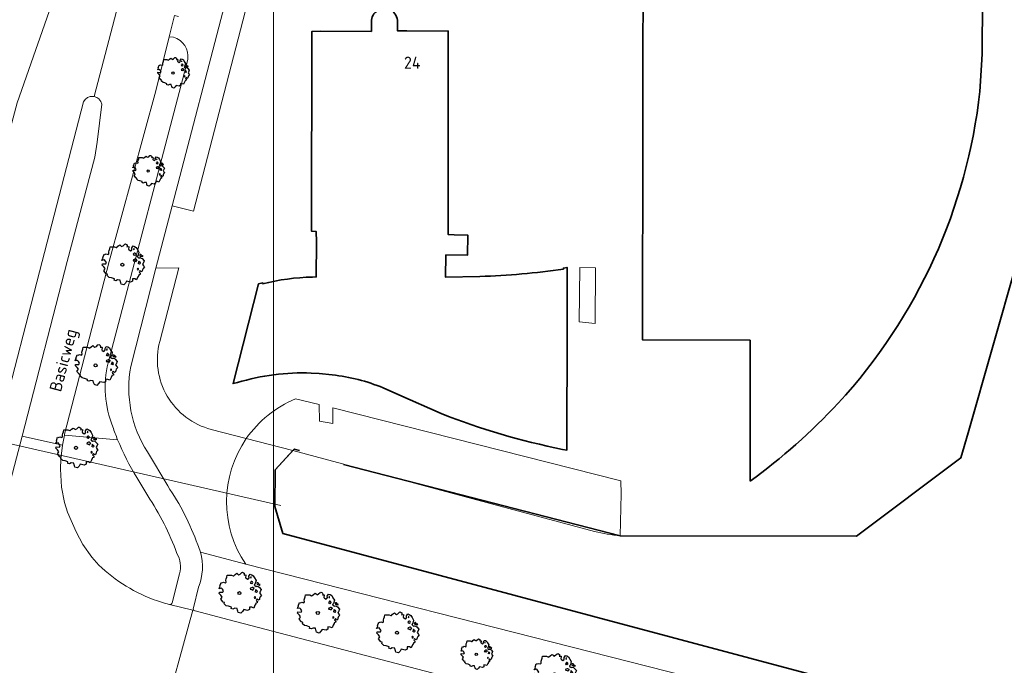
# Model space of a CAD drawing. Header units: metres. Extents: x 152391 to 157968, y 462336 to 467280.
# Tile 729 of 736: x 157067 to 157176, y 464955 to 465027. Entities that reach past the tile are written whole.
import ezdxf
from ezdxf.enums import TextEntityAlignment as Align

# ---------------------------------------------------------------- set-up
doc = ezdxf.new("R2010")
doc.units = ezdxf.units.M
doc.header["$LTSCALE"] = 0.75
doc.layers.get('0').update_dxf_attribs({"lineweight": 25})
for name, color, linetype, lineweight in [('B-GV-GR-BOOM-S', 252, 'Continuous', 25), ('B-WE-GK-BESCHOEIING-G', 251, 'GK-BESCHOEIING', 35), ('B-WE-GR-BEPLANTING_CULTUUR_BODEMBEDEKKER-GV', 251, 'Continuous', 18), ('B-WE-KW-KUNSTWERK_DUIKER-G', 5, 'Continuous', 18), ('B-WE-OG-BEBOUWING-GV', 6, 'Continuous', 35), ('B-WE-OG-BEBOUWING-T18', 1, 'Continuous', 18), ('B-WE-OG-TERREIN_CULTUURSCHEIDING-GV', 251, 'Continuous', 18), ('B-WE-OG-TOPOGRAFIE-T18', 1, 'Continuous', 18), ('B-WE-OG-WATER-GV', 251, 'Continuous', 18), ('B-WE-OG-WATER_SLOOT-GV', 251, 'Continuous', 18), ('B-WE-VH-VERHARDING_ASFALT-GV', 251, 'Continuous', 18), ('B-WE-VH-VERHARDING_BETONSTRAATSTEEN-GV', 251, 'Continuous', 18), ('B-WE-VH-VERHARDING_TEGEL-GV', 251, 'Continuous', 18)]:
    doc.layers.add(name, color=color, linetype=linetype, lineweight=lineweight)
doc.layers.add('X-XX-AL-TEKENBLAD_HULPLIJN-G', color=7, linetype='Continuous', lineweight=18, plot=False)
doc.styles.add('NLCS-ISO-M750-T18', font='NLCS-ISO.ttf', dxfattribs={"height": 1.35})
doc.linetypes.add('GK-BESCHOEIING', pattern='A,30,-5,[1,NLCS.SHX,S=1,R=0,X=0,Y=0],-5', length=40)

# ---------------------------------------------------------------- blocks, each defined once
blk = doc.blocks.new('SGR-BOOM_21_30')
at = {"linetype": 'Continuous'}
for p, q in [((-1.13, 1.09), (-1.11, 1.19)), ((-1.11, 1.19), (-1.05, 1.33)), ((-1.05, 1.33), (-1.02, 1.5)), ((-1.02, 1.5), (-0.67, 1.5)), ((-0.67, 1.5), (-0.52, 1.43)), ((-0.52, 1.43), (-0.47, 1.45)), ((-0.47, 1.45), (-0.37, 1.55)), ((-0.37, 1.55), (-0.23, 1.65)), ((-0.23, 1.65), (-0.13, 1.58)), ((-0.13, 1.58), (-0.06, 1.52)), ((-0.06, 1.52), (0.07, 1.58)), ((0.07, 1.58), (0.2, 1.71)), ((0.2, 1.71), (0.26, 1.73)), ((0.26, 1.73), (0.33, 1.7)), ((0.33, 1.7), (0.39, 1.65)), ((0.4, 1.53), (0.38, 1.5)), ((0.38, 1.5), (0.53, 1.52)), ((0.39, 1.65), (0.4, 1.53)), ((0.54, 1.48), (0.51, 1.29)), ((0.51, 1.29), (0.57, 1.24)), ((0.53, 1.52), (0.54, 1.48)), ((0.57, 1.24), (0.69, 1.15)), ((0.69, 1.15), (0.75, 1.2)), ((0.75, 1.2), (0.8, 1.29)), ((0.79, 1.4), (0.89, 1.56)), ((0.8, 1.29), (0.79, 1.4)), ((0.89, 1.56), (1.02, 1.53)), ((0.97, 1.37), (0.93, 1.33)), ((0.93, 1.33), (0.95, 1.25)), ((0.95, 1.25), (0.96, 1.24)), ((0.96, 1.27), (0.97, 1.37)), ((1.02, 1.53), (1.16, 1.45)), ((1.16, 1.45), (1.25, 1.27)), ((1.25, 1.27), (1.38, 1.06)), ((-1.7, 0.37), (-1.66, 0.48)), ((-1.49, 0.41), (-1.7, 0.37)), ((-1.68, -0.03), (-1.67, 0.09)), ((-1.67, 0.09), (-1.39, 0.07)), ((-1.66, 0.48), (-1.6, 0.53)), ((-1.63, 0.58), (-1.53, 0.87)), ((-1.6, 0.53), (-1.63, 0.58)), ((-1.53, 0.87), (-1.46, 0.86)), ((-1.42, 0.33), (-1.49, 0.41)), ((-1.46, 0.86), (-1.34, 0.91)), ((-1.33, 0.18), (-1.42, 0.33)), ((-1.39, 0.07), (-1.33, 0.18)), ((-1.34, 0.91), (-1.18, 0.86)), ((-1.18, 0.86), (-1.12, 0.92)), ((-1.12, 0.92), (-1.13, 1.09)), ((0.94, 0.91), (0.89, 0.87)), ((0.89, 0.87), (0.93, 0.83)), ((0.93, 0.41), (0.89, 0.33)), ((0.89, 0.33), (1.03, 0.32)), ((0.93, 0.83), (0.98, 0.84)), ((1.05, 0.46), (0.93, 0.41)), ((0.97, 0.97), (0.94, 0.91)), ((1.03, 0.97), (0.97, 0.97)), ((0.98, 0.84), (1.03, 0.78)), ((1.08, 0.94), (1.03, 0.97)), ((1.03, 0.78), (1.08, 0.84)), ((1.03, 0.32), (1.11, 0.25)), ((1.11, 0.46), (1.05, 0.46)), ((1.12, 0.87), (1.08, 0.94)), ((1.08, 0.84), (1.12, 0.87)), ((1.22, 0.4), (1.11, 0.46)), ((1.11, 0.25), (1.2, 0.37)), ((1.2, 0.37), (1.24, 0.41)), ((1.32, 0.79), (1.23, 0.69)), ((1.23, 0.69), (1.27, 0.63)), ((1.27, 0.63), (1.38, 0.56)), ((1.34, 0.18), (1.31, 0.1)), ((1.43, 0.05), (1.31, 0.1)), ((1.38, 1.06), (1.32, 0.79)), ((1.36, 0.3), (1.34, 0.23)), ((1.34, 0.23), (1.34, 0.18)), ((1.43, 0.23), (1.36, 0.3)), ((1.38, 0.56), (1.44, 0.6)), ((1.47, 0.2), (1.43, 0.23)), ((1.43, 0.05), (1.51, 0.14)), ((1.47, 0.86), (1.44, 0.81)), ((1.44, 0.81), (1.46, 0.74)), ((1.44, 0.6), (1.57, 0.56)), ((1.46, 0.74), (1.53, 0.69)), ((1.54, 0.86), (1.47, 0.86)), ((1.51, 0.14), (1.47, 0.2)), ((1.53, 0.73), (1.64, 0.68)), ((1.53, 0.69), (1.54, 0.73)), ((1.62, 0.76), (1.54, 0.86)), ((1.57, 0.56), (1.64, 0.51)), ((1.73, 0.71), (1.62, 0.76)), ((1.64, 0.68), (1.73, 0.71)), ((1.64, 0.51), (1.81, 0.32)), ((1.72, 0.1), (1.67, 0.04)), ((1.67, 0.04), (1.76, -0.09)), ((1.81, 0.32), (1.72, 0.1)), ((-1.54, -0.18), (-1.68, -0.03)), ((-1.55, -0.51), (-1.49, -0.42)), ((-1.35, -0.75), (-1.55, -0.51)), ((-1.44, -0.32), (-1.54, -0.18)), ((-1.49, -0.42), (-1.44, -0.32)), ((-1.25, -0.78), (-1.35, -0.75)), ((-1.27, -0.9), (-1.25, -0.78)), ((-1.11, -1.05), (-1.27, -0.9)), ((-0.91, -1.08), (-1.11, -1.05)), ((-0.67, -1.18), (-0.91, -1.08)), ((1.29, -1.01), (1.18, -1.24)), ((1.29, -0.29), (1.24, -0.36)), ((1.24, -0.36), (1.25, -0.42)), ((1.26, -0.42), (1.33, -0.41)), ((1.33, -0.34), (1.29, -0.29)), ((1.36, -0.88), (1.29, -1.01)), ((1.33, -0.41), (1.33, -0.34)), ((1.37, -0.83), (1.36, -0.88)), ((1.48, -0.8), (1.37, -0.83)), ((1.46, -0.47), (1.39, -0.59)), ((1.39, -0.59), (1.43, -0.64)), ((1.43, -0.64), (1.5, -0.7)), ((1.58, -0.59), (1.46, -0.47)), ((1.5, -0.7), (1.48, -0.8)), ((1.66, -0.52), (1.58, -0.59)), ((1.68, -0.42), (1.66, -0.52)), ((1.72, -0.31), (1.68, -0.42)), ((1.84, -0.18), (1.72, -0.31)), ((1.76, -0.09), (1.84, -0.18)), ((-0.68, -1.29), (-0.67, -1.18)), ((-0.55, -1.33), (-0.68, -1.29)), ((-0.4, -1.26), (-0.55, -1.33)), ((-0.19, -1.28), (-0.4, -1.26)), ((-0.16, -1.43), (-0.19, -1.28)), ((-0.13, -1.49), (-0.16, -1.43)), ((-0.1, -1.61), (-0.13, -1.49)), ((0.11, -1.67), (-0.1, -1.61)), ((0.25, -1.52), (0.11, -1.67)), ((0.36, -1.38), (0.25, -1.52)), ((0.68, -1.44), (0.36, -1.38)), ((0.83, -1.36), (0.68, -1.44)), ((0.84, -1.16), (0.83, -1.36)), ((1.03, -1.18), (0.84, -1.16)), ((1.18, -1.24), (1.03, -1.18))]:
    blk.add_line(p, q, dxfattribs=at)
blk.add_circle((0, 0), 0.126, dxfattribs=at)
blk = doc.blocks.new('SGR-BOOM_31_50')
at = {"linetype": 'Continuous'}
for p, q in [((-0.49, 2.06), (-0.3, 2.2)), ((-0.3, 2.2), (-0.18, 2.11)), ((0.09, 2.11), (0.27, 2.28)), ((0.27, 2.28), (0.35, 2.31)), ((0.35, 2.31), (0.44, 2.26)), ((0.44, 2.26), (0.52, 2.2)), ((0.52, 2.2), (0.54, 2.04)), ((-2.18, 0.77), (-2.04, 1.17)), ((-2.04, 1.17), (-1.94, 1.14)), ((-1.94, 1.14), (-1.79, 1.21)), ((-1.79, 1.21), (-1.57, 1.14)), ((-1.57, 1.14), (-1.49, 1.23)), ((-1.51, 1.45), (-1.48, 1.58)), ((-1.49, 1.23), (-1.51, 1.45)), ((-1.48, 1.58), (-1.4, 1.78)), ((-1.4, 1.78), (-1.36, 2)), ((-1.36, 2), (-0.89, 2)), ((-0.89, 2), (-0.69, 1.91)), ((-0.69, 1.91), (-0.63, 1.93)), ((-0.63, 1.93), (-0.49, 2.06)), ((-0.18, 2.11), (-0.08, 2.02)), ((-0.08, 2.02), (0.09, 2.11)), ((0.54, 2.04), (0.51, 2)), ((0.51, 2), (0.71, 2.02)), ((0.72, 1.98), (0.68, 1.71)), ((0.68, 1.71), (0.75, 1.65)), ((0.71, 2.02), (0.72, 1.98)), ((0.75, 1.65), (0.92, 1.54)), ((0.92, 1.54), (1, 1.6)), ((1, 1.6), (1.06, 1.71)), ((1.05, 1.87), (1.19, 2.09)), ((1.06, 1.71), (1.05, 1.87)), ((1.19, 2.09), (1.36, 2.04)), ((1.25, 1.21), (1.19, 1.17)), ((1.19, 1.17), (1.23, 1.1)), ((1.3, 1.82), (1.23, 1.78)), ((1.23, 1.78), (1.27, 1.67)), ((1.23, 1.1), (1.31, 1.12)), ((1.3, 1.3), (1.25, 1.21)), ((1.27, 1.67), (1.28, 1.65)), ((1.28, 1.69), (1.3, 1.82)), ((1.37, 1.3), (1.3, 1.3)), ((1.31, 1.12), (1.37, 1.03)), ((1.36, 2.04), (1.54, 1.93)), ((1.44, 1.25), (1.37, 1.3)), ((1.37, 1.03), (1.44, 1.12)), ((1.5, 1.17), (1.44, 1.25)), ((1.44, 1.12), (1.5, 1.17)), ((1.54, 1.93), (1.67, 1.69)), ((1.67, 1.69), (1.84, 1.41)), ((1.84, 1.41), (1.76, 1.06)), ((1.96, 1.14), (1.92, 1.08)), ((2.06, 1.14), (1.96, 1.14)), ((2.16, 1.01), (2.06, 1.14)), ((-2.27, 0.49), (-2.21, 0.64)), ((-1.99, 0.55), (-2.27, 0.49)), ((-2.24, -0.04), (-2.22, 0.11)), ((-2.22, 0.11), (-1.85, 0.09)), ((-2.21, 0.64), (-2.13, 0.71)), ((-2.13, 0.71), (-2.18, 0.77)), ((-1.9, 0.44), (-1.99, 0.55)), ((-1.77, 0.25), (-1.9, 0.44)), ((-1.85, 0.09), (-1.77, 0.25)), ((1.23, 0.55), (1.19, 0.44)), ((1.19, 0.44), (1.37, 0.42)), ((1.4, 0.62), (1.23, 0.55)), ((1.37, 0.42), (1.48, 0.33)), ((1.48, 0.62), (1.4, 0.62)), ((1.62, 0.53), (1.48, 0.62)), ((1.48, 0.33), (1.61, 0.49)), ((1.61, 0.49), (1.65, 0.55)), ((1.76, 1.06), (1.64, 0.93)), ((1.64, 0.93), (1.7, 0.84)), ((1.7, 0.84), (1.84, 0.75)), ((1.79, 0.25), (1.75, 0.14)), ((1.91, 0.07), (1.75, 0.14)), ((1.81, 0.4), (1.79, 0.31)), ((1.79, 0.31), (1.79, 0.25)), ((1.9, 0.31), (1.81, 0.4)), ((1.84, 0.75), (1.92, 0.79)), ((1.96, 0.27), (1.9, 0.31)), ((1.91, 0.07), (2.01, 0.18)), ((1.92, 1.08), (1.95, 0.99)), ((1.92, 0.79), (2.09, 0.75)), ((1.95, 0.99), (2.04, 0.93)), ((2.01, 0.18), (1.96, 0.27)), ((2.04, 0.97), (2.18, 0.9)), ((2.04, 0.93), (2.06, 0.97)), ((2.09, 0.75), (2.18, 0.68)), ((2.3, 0.95), (2.16, 1.01)), ((2.18, 0.9), (2.3, 0.95)), ((2.18, 0.68), (2.41, 0.42)), ((2.29, 0.14), (2.23, 0.05)), ((2.23, 0.05), (2.35, -0.13)), ((2.41, 0.42), (2.29, 0.14)), ((-2.05, -0.24), (-2.24, -0.04)), ((-2.07, -0.67), (-1.99, -0.56)), ((-1.8, -1), (-2.07, -0.67)), ((-1.91, -0.43), (-2.05, -0.24)), ((-1.99, -0.56), (-1.91, -0.43)), ((-1.67, -1.05), (-1.8, -1)), ((-1.7, -1.2), (-1.67, -1.05)), ((1.72, -0.39), (1.65, -0.48)), ((1.65, -0.48), (1.67, -0.56)), ((1.68, -0.56), (1.78, -0.54)), ((1.78, -0.45), (1.72, -0.39)), ((1.78, -0.54), (1.78, -0.45)), ((1.98, -1.07), (1.82, -1.11)), ((1.95, -0.63), (1.85, -0.78)), ((1.85, -0.78), (1.9, -0.85)), ((1.9, -0.85), (1.99, -0.94)), ((2.1, -0.78), (1.95, -0.63)), ((1.99, -0.94), (1.98, -1.07)), ((2.21, -0.7), (2.1, -0.78)), ((2.24, -0.56), (2.21, -0.7)), ((2.29, -0.41), (2.24, -0.56)), ((2.46, -0.24), (2.29, -0.41)), ((2.35, -0.13), (2.46, -0.24)), ((-1.48, -1.4), (-1.7, -1.2)), ((-1.22, -1.44), (-1.48, -1.4)), ((-0.89, -1.57), (-1.22, -1.44)), ((-0.91, -1.72), (-0.89, -1.57)), ((-0.73, -1.77), (-0.91, -1.72)), ((-0.53, -1.68), (-0.73, -1.77)), ((-0.25, -1.7), (-0.53, -1.68)), ((-0.21, -1.9), (-0.25, -1.7)), ((-0.18, -1.99), (-0.21, -1.9)), ((-0.13, -2.14), (-0.18, -1.99)), ((0.15, -2.23), (-0.13, -2.14)), ((0.34, -2.03), (0.15, -2.23)), ((0.47, -1.83), (0.34, -2.03)), ((0.91, -1.92), (0.47, -1.83)), ((1.11, -1.81), (0.91, -1.92)), ((1.13, -1.55), (1.11, -1.81)), ((1.37, -1.57), (1.13, -1.55)), ((1.58, -1.66), (1.37, -1.57)), ((1.72, -1.35), (1.58, -1.66)), ((1.81, -1.18), (1.72, -1.35)), ((1.82, -1.11), (1.81, -1.18))]:
    blk.add_line(p, q, dxfattribs=at)
blk.add_circle((0, 0), 0.169, dxfattribs=at)

msp = doc.modelspace()

# ---------------------------------------------------------------- linework, layer by layer
at = {"layer": 'B-WE-GK-BESCHOEIING-G'}
for points in [[(157172.13, 464981), (157177.53, 464999.92)], [(157133.49, 464969.56), (157159.73, 464969.51), (157171.29, 464978.21), (157172.13, 464981)], [(157095.13, 464972.8), (157095.15, 464976.87), (157097.28, 464979.19), (157097.88, 464979.03)], [(157102.75, 464977.47), (157133.49, 464969.56)], [(157397.21, 464890.68), (157294.71, 464916.82), (157096.03, 464969.82), (157095.13, 464972.8)]]:
    msp.add_lwpolyline(points, dxfattribs=at)
at = {"layer": 'B-WE-GR-BEPLANTING_CULTUUR_BODEMBEDEKKER-GV'}
for points in [[(157077.67, 464980.22), (157071.76, 464980.74), (157071.55, 464979.63), (157071.55, 464979.61), (157071.36, 464978.1), (157071.33, 464976.95), (157071.43, 464974.95), (157071.79, 464973.24), (157072.12, 464972.17), (157073.08, 464970), (157073.82, 464968.6), (157074.8, 464967.18), (157075.57, 464966.32), (157075.91, 464966.01)], [(157081.01, 464974.01), (157079.81, 464976.02)], [(157083.74, 464962.13), (157084.56, 464965.35)], [(157082.55, 464962.19), (157082.62, 464962.17), (157083.45, 464961.95)]]:
    msp.add_lwpolyline(points, dxfattribs=at)
for points in [[(157079.81, 464976.02, -0.041792), (157077.67, 464980.22)], [(157084.26, 464967.61, 0.058351), (157081.01, 464974.01)], [(157084.56, 464965.35, 0.186446), (157084.26, 464967.61)], [(157075.91, 464966.01, 0.109521), (157082.55, 464962.19)], [(157083.45, 464961.95, 0.333333), (157083.74, 464962.13)]]:
    msp.add_lwpolyline(points, format="xyb", dxfattribs=at)
at = {"layer": 'B-WE-KW-KUNSTWERK_DUIKER-G'}
msp.add_lwpolyline([(157037.68, 464986.16), (157095.79, 464972.94)], dxfattribs=at)
at = {"layer": 'B-WE-OG-BEBOUWING-GV'}
for points in [[(157153.28, 465035.27), (157152.1, 465035.27), (157152.11, 465038.22), (157151.67, 465038.22), (157150.2, 465038.22), (157146.15, 465038.22), (157136.02, 465038.23), (157135.96, 464991.3), (157147.92, 464991.26)], [(157173.41, 465018.87), (157173.58, 465021.77), (157173.67, 465023.03), (157173.73, 465035.17), (157155.9, 465035.24), (157155.58, 465035.24)], [(157105.86, 465026.56), (157105.86, 465025.51), (157100.15, 465025.53), (157099.22, 465025.5), (157099.21, 465003.34), (157099.73, 465003.31), (157099.75, 465002.17), (157099.73, 464998.29), (157099.32, 464998.26)], [(157117.9, 464998.33), (157114.07, 464998.26), (157114.13, 465000.72), (157116.51, 465000.68), (157116.55, 465002.93), (157115.05, 465002.96), (157114.39, 465002.98), (157114.39, 465025.56), (157109.8, 465025.57), (157108.76, 465025.58), (157108.75, 465026.58)], [(157127.08, 464979.15), (157127.56, 464979.07), (157127.57, 464993.06), (157127.57, 464999.34), (157127.17, 464999.26), (157127.18, 464999.16)], [(157093.77, 464997.5), (157093.81, 464997.61), (157093.33, 464997.52), (157090.49, 464986.44), (157090.98, 464986.56)], [(157147.92, 464991.26), (157147.9, 464976.86), (157147.9, 464975.61)], [(157099.16, 464987.61), (157100.04, 464987.55), (157101.51, 464987.42)], [(157107.16, 464985.97), (157108.88, 464985.21), (157113.6, 464983.13)]]:
    msp.add_lwpolyline(points, dxfattribs=at)
for points in [[(157108.75, 465026.58, 1.032873), (157105.86, 465026.56)], [(157157.68, 464984.26, 0.160343), (157173.41, 465018.87)], [(157127.18, 464999.16, -0.027907), (157117.9, 464998.33)], [(157099.32, 464998.26, 0.05965), (157093.77, 464997.5)], [(157090.98, 464986.56, -0.083905), (157099.16, 464987.61)], [(157101.51, 464987.42, -0.070471), (157107.16, 464985.97)], [(157147.9, 464975.61, 0.046333), (157157.68, 464984.26)], [(157113.6, 464983.13, 0.044959), (157127.08, 464979.15)]]:
    msp.add_lwpolyline(points, format="xyb", dxfattribs=at)
at = {"layer": 'B-WE-OG-TERREIN_CULTUURSCHEIDING-GV'}
msp.add_lwpolyline([(157086.1, 465005.58), (157092.11, 465028.69), (157089.77, 465029.27), (157083.73, 465006.16)], close=True, dxfattribs=at)
for points in [[(157083.88, 465024.88), (157083.41, 465024.93), (157081.9, 465018.94), (157076.75, 465000), (157071.78, 464980.85), (157071.76, 464980.74), (157077.67, 464980.22)], [(157076.62, 464988.75), (157085.46, 465022.42)], [(157082.34, 464991.12), (157084.46, 464999.28), (157081.93, 464999.27), (157079.14, 464988.36)], [(157091.96, 464980.35), (157088.07, 464981.36)], [(157080.99, 464978.87), (157083.23, 464975.09)], [(157086.87, 464967.75), (157091.89, 464966.42)], [(157311.62, 464901.4), (157282.07, 464912.56), (157241.25, 464924.02), (157210.85, 464933.1), (157173.96, 464943.48), (157172.81, 464945.84), (157091.89, 464966.42), (157086.87, 464967.75)], [(157086.66, 464963.86), (157086.08, 464961.58)], [(157086.24, 464961.24), (157086.27, 464961.23), (157090.05, 464960.24), (157156.72, 464942.81), (157185.37, 464932.18), (157187.03, 464931.61), (157189.59, 464930.74), (157193.88, 464929.3), (157198.17, 464927.84), (157200.34, 464927.09), (157202.2, 464926.43), (157203.79, 464925.86), (157205.37, 464925.28), (157210.62, 464923.46), (157218.43, 464920.61)]]:
    msp.add_lwpolyline(points, dxfattribs=at)
for points in [[(157085.46, 465022.42, 0.376249), (157083.88, 465024.88)], [(157088.07, 464981.36, -0.414278), (157082.34, 464991.12)], [(157077.14, 464981.64, -0.156754), (157076.62, 464988.75)], [(157079.14, 464988.36, 0.19257), (157080.99, 464978.87)], [(157077.67, 464980.22, -0.013313), (157077.14, 464981.64)], [(157091.89, 464966.42, -0.309768), (157091.96, 464980.35)], [(157083.23, 464975.09, -0.063359), (157086.57, 464968.57)], [(157086.57, 464968.57, -0.037705), (157086.87, 464967.75)], [(157086.87, 464967.75, -0.16548), (157086.66, 464963.86)], [(157086.08, 464961.58, 0.441336), (157086.24, 464961.24)]]:
    msp.add_lwpolyline(points, format="xyb", dxfattribs=at)
at = {"layer": 'B-WE-OG-WATER-GV'}
for points in [[(157186.46, 465036.65), (157186.48, 465031.55), (157180.59, 465010.77), (157177.53, 464999.92), (157172.13, 464981), (157171.29, 464978.21), (157159.73, 464969.51), (157133.49, 464969.56)], [(157130.62, 464970.04), (157097.11, 464979.01), (157095.15, 464976.87), (157095.13, 464972.8), (157096.03, 464969.82), (157294.71, 464916.82), (157397.21, 464890.68)]]:
    msp.add_lwpolyline(points, dxfattribs=at)
msp.add_lwpolyline([(157133.49, 464969.56, -0.031304), (157130.62, 464970.04)], format="xyb", dxfattribs=at)
at = {"layer": 'B-WE-OG-WATER_SLOOT-GV'}
for points in [[(157097.42, 464984.74, 0.145208), (157091.96, 464980.35)], [(157091.96, 464980.35, 0.309768), (157091.89, 464966.42)], [(157130.62, 464970.04, 0.031304), (157133.49, 464969.56)]]:
    msp.add_lwpolyline(points, format="xyb", dxfattribs=at)
for points in [[(157133.56, 464975.67), (157101.55, 464983.76), (157101.58, 464982.03), (157100.07, 464982.28), (157100.06, 464984.13), (157097.42, 464984.74)], [(157091.96, 464980.35), (157097.11, 464979.01), (157130.62, 464970.04)], [(157494.07, 464886.47), (157493.55, 464886.47), (157493.55, 464886.75), (157451.29, 464886.76), (157412.89, 464886.61), (157397.21, 464890.68), (157294.71, 464916.82), (157096.03, 464969.82), (157095.13, 464972.8), (157095.15, 464976.87), (157097.11, 464979.01), (157091.96, 464980.35)], [(157133.49, 464969.56), (157133.58, 464974.23), (157133.56, 464975.67)], [(157091.89, 464966.42), (157172.81, 464945.84), (157282.94, 464915.93), (157283.23, 464915.85), (157342.15, 464900.57), (157356.51, 464896.96)]]:
    msp.add_lwpolyline(points, dxfattribs=at)
at = {"layer": 'B-WE-VH-VERHARDING_ASFALT-GV'}
for points in [[(157078.61, 465054.01), (157077.87, 465050.9), (157075.99, 465044.14), (157075.76, 465043.59), (157075.44, 465043.07), (157066.51, 465017.61), (157061.78, 465000), (157057.37, 464982.8), (157064.42, 464981.2), (157069.28, 465000), (157073.9, 465017.71), (157074.08, 465017.98), (157074.33, 465018.2), (157074.64, 465018.3), (157075.05, 465018.31)], [(157066.51, 465017.61), (157075.44, 465043.07), (157074.62, 465041.75), (157074, 465040.97), (157073.29, 465040.28), (157072.38, 465039.55), (157071.5, 465038.75), (157070.46, 465038.16), (157069.17, 465037.33), (157068.17, 465036.84), (157066.8, 465036.3), (157065.07, 465035.76)], [(157079.76, 465036.27), (157075.05, 465018.31), (157075.36, 465018.2), (157075.57, 465018.03), (157075.82, 465017.73), (157075.92, 465017.43), (157075.4, 465013.24), (157075.14, 465011.57), (157072.07, 465000), (157067.06, 464980.61), (157071.55, 464979.61), (157071.55, 464979.63), (157071.76, 464980.74), (157071.78, 464980.85), (157076.75, 465000), (157081.9, 465018.94), (157083.41, 465024.93), (157084, 465027.3)], [(157075.05, 465018.31), (157079.76, 465036.27)], [(157075.91, 464966.01), (157075.57, 464966.32), (157074.8, 464967.18), (157073.82, 464968.6), (157073.08, 464970), (157072.12, 464972.17), (157071.79, 464973.24), (157071.43, 464974.95), (157071.33, 464976.95), (157071.36, 464978.1), (157071.55, 464979.61), (157067.06, 464980.61), (157064.93, 464972.4)], [(157080.21, 464949.07), (157082.5, 464948.5), (157086.01, 464961.3), (157083.45, 464961.95), (157082.62, 464962.17), (157082.55, 464962.19)], [(157156.72, 464942.81), (157090.05, 464960.24), (157086.27, 464961.23), (157086.24, 464961.24), (157086.01, 464961.3), (157082.5, 464948.5)]]:
    msp.add_lwpolyline(points, dxfattribs=at)
msp.add_lwpolyline([(157130.72, 464999.3), (157129, 464999.32), (157128.93, 464993.29), (157130.71, 464993.13)], close=True, dxfattribs=at)
msp.add_lwpolyline([(157082.55, 464962.19, -0.109521), (157075.91, 464966.01)], format="xyb", dxfattribs=at)
at = {"layer": 'B-WE-VH-VERHARDING_BETONSTRAATSTEEN-GV'}
msp.add_lwpolyline([(157064.93, 464972.4), (157067.06, 464980.61), (157072.07, 465000), (157075.14, 465011.57), (157075.4, 465013.24), (157075.92, 465017.43), (157075.82, 465017.73), (157075.57, 465018.03), (157075.36, 465018.2), (157075.05, 465018.31), (157074.64, 465018.3), (157074.33, 465018.2), (157074.08, 465017.98), (157073.9, 465017.71), (157069.28, 465000), (157064.42, 464981.2)], dxfattribs=at)
at = {"layer": 'B-WE-VH-VERHARDING_TEGEL-GV'}
for points in [[(157079.14, 464988.36), (157081.93, 464999.27), (157083.73, 465006.16), (157089.77, 465029.27), (157090.1, 465030.52), (157093.52, 465043.7)], [(157084.43, 465027.17), (157084, 465027.3), (157083.41, 465024.93), (157083.88, 465024.88)], [(157085.46, 465022.42), (157076.62, 464988.75)], [(157083.23, 464975.09), (157080.99, 464978.87)], [(157079.81, 464976.02), (157081.01, 464974.01)], [(157084.56, 464965.35), (157083.74, 464962.13)], [(157086.08, 464961.58), (157086.66, 464963.86)], [(157083.45, 464961.95), (157086.01, 464961.3), (157086.24, 464961.24)]]:
    msp.add_lwpolyline(points, dxfattribs=at)
for points in [[(157083.88, 465024.88, -0.376249), (157085.46, 465022.42)], [(157076.62, 464988.75, 0.156754), (157077.14, 464981.64)], [(157080.99, 464978.87, -0.19257), (157079.14, 464988.36)], [(157077.14, 464981.64, 0.013313), (157077.67, 464980.22)], [(157077.67, 464980.22, 0.041792), (157079.81, 464976.02)], [(157086.57, 464968.57, 0.063359), (157083.23, 464975.09)], [(157081.01, 464974.01, -0.058351), (157084.26, 464967.61)], [(157086.87, 464967.75, 0.037705), (157086.57, 464968.57)], [(157084.26, 464967.61, -0.186446), (157084.56, 464965.35)], [(157086.66, 464963.86, 0.16548), (157086.87, 464967.75)], [(157083.74, 464962.13, -0.333333), (157083.45, 464961.95)], [(157086.24, 464961.24, -0.441336), (157086.08, 464961.58)]]:
    msp.add_lwpolyline(points, format="xyb", dxfattribs=at)
at = {"layer": 'X-XX-AL-TEKENBLAD_HULPLIJN-G', "flags": 128}
msp.add_lwpolyline([(157094.97, 465213.86), (156664.47, 465213.86), (156664.47, 464610.61), (156944.97, 464610.61), (156944.97, 464698.56), (157094.97, 464698.56)], close=True, dxfattribs=at)

# ---------------------------------------------------------------- block references
at = {"layer": 'B-GV-GR-BOOM-S', "transparency": 33554559}
for name, p in [('SGR-BOOM_21_30', (157083.82, 465020.9)), ('SGR-BOOM_21_30', (157081.06, 465010.03)), ('SGR-BOOM_31_50', (157078.2, 464999.63)), ('SGR-BOOM_31_50', (157075.22, 464988.47)), ('SGR-BOOM_31_50', (157073.05, 464979.32)), ('SGR-BOOM_31_50', (157091.2, 464963.2)), ('SGR-BOOM_31_50', (157099.9, 464961)), ('SGR-BOOM_31_50', (157108.7, 464958.8)), ('SGR-BOOM_21_30', (157117.5, 464956.4)), ('SGR-BOOM_31_50', (157126.2, 464954.2))]:
    msp.add_blockref(name, p, dxfattribs=at)

# ---------------------------------------------------------------- texts
at = {"layer": 'B-WE-OG-BEBOUWING-T18', "style": 'NLCS-ISO-M750-T18'}
msp.add_text('24', height=1.35, dxfattribs=at).set_placement((157110.39, 465022.05), align=Align.MIDDLE)
at = {"layer": 'B-WE-OG-TOPOGRAFIE-T18', "style": 'NLCS-ISO-M750-T18'}
msp.add_text('Basicweg', height=1.35, rotation=75.2, dxfattribs=at).set_placement((157071.82, 464989), align=Align.MIDDLE)

doc.saveas('drawing.dxf')
